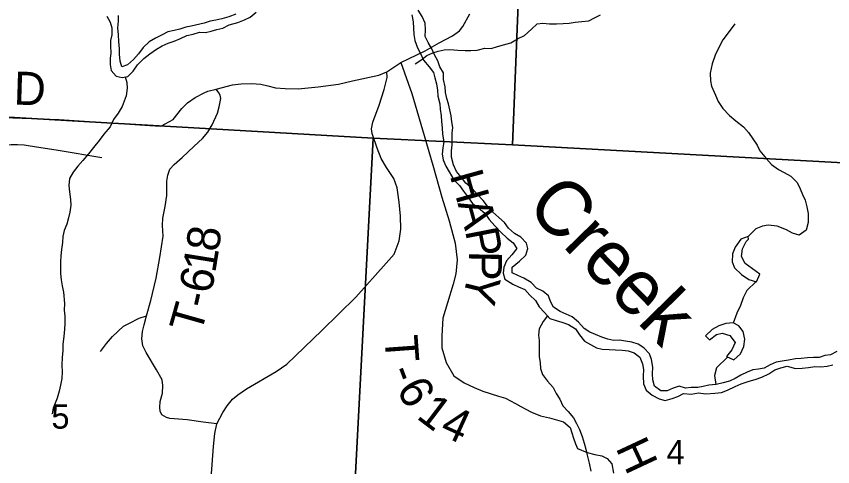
# Model space of a CAD drawing. Extents: x 1578669 to 1989827, y 208020 to 553079.
# Drawn here: x 1832363 to 1839758, y 377553 to 381631 of the extents above; entities that cross this region are included whole.
import ezdxf

# ---------------------------------------------------------------- set-up
doc = ezdxf.new("R2010")
doc.units = 0
for name, color, linetype in [('GM_X_County_Road', 7, 'Continuous'), ('GM_X_County_Road_Text', 7, 'Continuous'), ('GM_X_Minor_Lake', 7, 'Continuous'), ('GM_X_Minor_River', 7, 'Continuous'), ('GM_X_Minor_River_Text', 7, 'Continuous'), ('GM_X_Rail_Line', 7, 'Continuous'), ('GM_X_Section', 7, 'Continuous'), ('GM_X_Section_Text', 7, 'Continuous'), ('GM_X_Township_Road', 7, 'Continuous'), ('GM_X_Township_Road_Text', 7, 'Continuous')]:
    doc.layers.add(name, color=color, linetype=linetype)

msp = doc.modelspace()

# ---------------------------------------------------------------- linework, layer by layer
at = {"layer": 'GM_X_County_Road'}
for points in [[(1832163.1, 380719.1), (1832750.8, 380697.3), (1833572.4, 380641.1), (1833672.7, 380637.8), (1833717.8, 380659.5), (1833782.9, 380696.3), (1833863.2, 380794.9), (1833915, 380846.7), (1833981.8, 380896.8), (1834063.7, 380936.9), (1834096.8, 380954.3), (1834172.9, 380970.7), (1834319.8, 381009.6), (1834401.1, 381020.5), (1834493, 381022.2), (1834578.2, 381015.5), (1834640, 381002.1), (1834711.8, 380983.7), (1834797.1, 380978.7), (1834916.9, 380975.1), (1835098.1, 380992.2), (1835282.4, 381017.2), (1835407.3, 381045.4), (1835645.7, 381099.4), (1835720.4, 381129.7), (1835846.6, 381212.6), (1835922.7, 381249.4), (1836065.7, 381319.4), (1836193.7, 381392.4), (1836314.3, 381454.9), (1836378.3, 381499.6), (1836408.1, 381537.9), (1836472, 381652.3)], [(1834127, 377448.4), (1834148.3, 377737.4), (1834161.9, 377853.7), (1834180.8, 377940.5), (1834232.2, 378044.3), (1834271.9, 378104.4), (1834322.3, 378163.5), (1834369.8, 378203.3), (1834448.8, 378259), (1834717.3, 378415.2), (1834814.2, 378481.1), (1835129.8, 378785.3), (1835437.5, 379087.1), (1835712.3, 379394.9), (1835787, 379478.6), (1835832.5, 379598.9), (1835847.5, 379703.5), (1835843, 379821.5), (1835832.5, 379948.5), (1835811.6, 380077), (1835781.8, 380163.7), (1835716, 380260.8), (1835667, 380342.8), (1835632.7, 380436), (1835587.1, 380569.2), (1835581.4, 380611), (1835592.7, 380671.7), (1835651.2, 380827.2), (1835696.2, 380969.1), (1835721.4, 381077.2), (1835720.4, 381129.7)]]:
    msp.add_lwpolyline(points, dxfattribs=at)
at = {"layer": 'GM_X_Minor_Lake'}
for points in [[(1838992.8, 379637.4), (1838926.4, 379612.6), (1838875.1, 379541.5), (1838852, 379481.9), (1838848.6, 379407.8), (1838869.5, 379353.4), (1838932.4, 379294.1), (1838999.5, 379248.8), (1839067, 379225.5), (1839098.3, 379297), (1839031.2, 379344.3), (1838966.2, 379393.6), (1838933.4, 379456.3), (1838940.7, 379524.3), (1838976, 379591.7)], [(1838976, 379591.7), (1838996.7, 379614.4), (1838992.8, 379637.4)], [(1838641.4, 378700.8), (1838706.3, 378749.6), (1838756.5, 378762.7), (1838828, 378741.3), (1838874.8, 378678.4), (1838845.5, 378610.8), (1838796.4, 378549.7), (1838861.8, 378520.4), (1838922.8, 378575.3), (1838952, 378642.9), (1838963.2, 378706.8), (1838946.6, 378777.2), (1838909.6, 378827.9), (1838856.1, 378855), (1838790, 378848.2), (1838727.8, 378829.3), (1838667.2, 378796.4), (1838606.1, 378737.5)], [(1838606.1, 378737.5), (1838641.4, 378700.8)]]:
    msp.add_lwpolyline(points, dxfattribs=at)
at = {"layer": 'GM_X_Minor_River'}
for points in [[(1836680.3, 379858), (1836631.7, 379913.3), (1836593, 379964.4), (1836538.5, 380021.9), (1836493.8, 380073.1), (1836435, 380120.7), (1836396.3, 380171.8), (1836351.8, 380227), (1836323.3, 380287.8), (1836305, 380354.4), (1836304.6, 380414.5), (1836310, 380468.5), (1836312.7, 380572.5), (1836318, 380624.5), (1836309.4, 380676.8), (1836302.7, 380729), (1836290.2, 380785.5), (1836279.5, 380837.8), (1836262.8, 380888.3), (1836250.2, 380940.7), (1836247.5, 380992.9), (1836233.3, 381059.3), (1836232.8, 381119.4), (1836200.2, 381172.4), (1836181.6, 381226.9), (1836151, 381281.8), (1836128.4, 381336.5), (1836093.9, 381395.4), (1836067.3, 381448.2), (1836070.9, 381508.2), (1836066.4, 381568.4), (1836038, 381629.2), (1836003.4, 381686.2)], [(1833183.7, 381631.3), (1833214.3, 381578.4), (1833227, 381526), (1833227.4, 381463.9), (1833216, 381412.1), (1833216.7, 381360), (1833219.1, 381299.9), (1833211.8, 381248), (1833212.5, 381195.9), (1833221, 381141.6), (1833267.7, 381090.3), (1833321.4, 381076.9), (1833371.6, 381085.6), (1833422.9, 381134.4), (1833460.4, 381191.5), (1833517.9, 381250.1), (1833570.9, 381290.8), (1833632.1, 381333.2), (1833684.9, 381363.9), (1833739.4, 381386.5), (1833793.9, 381405.1), (1833850.6, 381429.7), (1833907.3, 381458.3), (1833963.6, 381468.8), (1834022.1, 381487.3), (1834078.1, 381485.9), (1834128.3, 381496.6), (1834178.7, 381511.3), (1834235, 381523.8), (1834291.8, 381554.4), (1834368.4, 381574.5), (1834429, 381598.9), (1834481.7, 381623.6), (1834534.8, 381668.3)], [(1834350.4, 381651), (1834287.7, 381626.6), (1834225.2, 381608.2), (1834170.9, 381597.6), (1834118.7, 381587), (1834064.2, 381570.4), (1833947.5, 381541.3), (1833897.2, 381532.6), (1833842.7, 381514), (1833792.4, 381501.3), (1833736.1, 381490.8), (1833683.4, 381464.1), (1833624.6, 381433.6), (1833565.8, 381401), (1833512.4, 381348.3), (1833468.9, 381291.4), (1833423.6, 381240.5), (1833370.4, 381191.8), (1833319.9, 381173.1), (1833303.2, 381225.6), (1833298.8, 381287.8), (1833298.1, 381337.9), (1833291.9, 381404.2), (1833287.4, 381464.4), (1833283, 381526.6), (1833288.6, 381586.5), (1833287.9, 381638.6)], [(1835944.4, 381645.7), (1835956.7, 381581.3), (1835961.3, 381525.1), (1835963.7, 381464.9), (1835974.3, 381410.6), (1835998.7, 381345.8), (1836023.3, 381293.1), (1836051.8, 381234.3), (1836102.2, 381174.9), (1836142.9, 381123.8), (1836155.6, 381073.4), (1836168.2, 381019), (1836178.8, 380962.6), (1836181.4, 380908.5), (1836199.6, 380839.9), (1836202.3, 380789.7), (1836210.7, 380729.4), (1836213.4, 380677.3), (1836221.9, 380621), (1836224.5, 380564.8), (1836234.7, 380494.5), (1836225.3, 380440.6), (1836221.8, 380382.6), (1836230.4, 380330.3), (1836255, 380275.6), (1836283.6, 380222.8), (1836327.7, 380149.5), (1836378.4, 380098.1)], [(1835975.9, 381200.7), (1836027.5, 381234.3), (1836080.6, 381277), (1836135.2, 381299.6), (1836185.6, 381314.3), (1836237.9, 381327), (1836290.1, 381331.6), (1836361.9, 381323.8), (1836429.8, 381320), (1836479.8, 381322.7), (1836537.9, 381325.2), (1836606.3, 381341.4), (1836664.3, 381339.9), (1836720.8, 381358.5), (1836777.2, 381373.1), (1836843.7, 381391.3), (1836904.6, 381425.8), (1836965.4, 381456.3), (1837028.9, 381514.7), (1837080.1, 381563.5), (1837132.3, 381570.1), (1837192.1, 381562.6), (1837256.1, 381562.9), (1837316.2, 381565.3), (1837372.3, 381569.9), (1837426.6, 381578.5), (1837486.7, 381585), (1837548.9, 381591.4), (1837599.6, 381618.1), (1837654.3, 381644.7)], [(1838873.3, 381562.1), (1838820.1, 381493.1), (1838764.7, 381418), (1838696.3, 381287.1), (1838666.6, 381199.6), (1838649.1, 381115.8), (1838651.8, 381047.7), (1838660.8, 380997.4), (1838695.3, 380916.7), (1838722.2, 380860.1), (1838762.9, 380795.2), (1838823.7, 380734), (1838880.7, 380684.9), (1838951.6, 380629.5), (1838994.6, 380578.6), (1839035.5, 380521.8), (1839074.4, 380463), (1839099.4, 380412.4), (1839158, 380341.2), (1839203, 380290.3), (1839268, 380243), (1839319.5, 380218), (1839378.8, 380184.9), (1839435.7, 380127.8), (1839462.6, 380069.2), (1839485.6, 380016.7), (1839508.6, 379966.2), (1839523.5, 379905.8), (1839536.3, 379845.5), (1839536.8, 379765.4), (1839519.4, 379693.6), (1839454.6, 379648.8), (1839393.1, 379668), (1839339.7, 379697), (1839254.4, 379730.6), (1839172.6, 379740.2), (1839122.5, 379731.1), (1839062.1, 379708.2), (1838992.8, 379637.4)], [(1833350.4, 381081.9), (1833364.2, 381031.7), (1833366.9, 380979.6), (1833357.1, 380909.7), (1833322.6, 380814.5), (1833285.1, 380755.4), (1833243.5, 380696.4), (1833213.8, 380629), (1833156.1, 380564.4), (1833114.6, 380505.4), (1833061, 380442.7), (1833015.5, 380385.8), (1832966, 380327), (1832920.6, 380274.1), (1832877.2, 380221.2), (1832845.7, 380161.9), (1832840.1, 380100), (1832844.6, 380041.8), (1832852.8, 379973.4), (1832857.4, 379921.2), (1832847.8, 379857.4), (1832836.5, 379805.6), (1832819, 379750), (1832797.5, 379690.4), (1832784.1, 379636.7), (1832782.7, 379582.7), (1832773.1, 379520.8), (1832767.5, 379460.9), (1832764.1, 379406.9), (1832762.7, 379352.8), (1832763.4, 379302.7), (1832769.9, 379244.5), (1832778.5, 379190.2), (1832789.1, 379133.8), (1832798.4, 379029.4), (1832796.9, 378971.4), (1832801.4, 378915.2), (1832803.8, 378851), (1832800.4, 378799), (1832792.7, 378733.1), (1832784.9, 378663.2), (1832783.4, 378603.1), (1832777.9, 378545.2), (1832774, 378473.2), (1832778.4, 378413), (1832774.9, 378353), (1832763.3, 378291.2), (1832749.9, 378237.5), (1832734.2, 378173.8), (1832695.9, 378084.6), (1832686.6, 378032.8), (1832684.6, 378034.8)], [(1836378.4, 380098.1), (1836413.1, 380047.2), (1836459.6, 379987.9), (1836494.3, 379936.9), (1836549.3, 379897.4), (1836608, 379849.8), (1836646.6, 379792.7), (1836697.1, 379735.3), (1836751.6, 379675.8), (1836810.2, 379622.2), (1836863.1, 379580.8), (1836897.7, 379527.8), (1836852.3, 379472.9), (1836804.9, 379418.1), (1836779.4, 379360.6), (1836772, 379304.7), (1836788.6, 379252.2), (1836861.4, 379206.3), (1836912.8, 379182.9), (1836970.2, 379157.4), (1837014.8, 379106.1), (1837067.6, 379056.7), (1837100.2, 379001.8), (1837146.8, 378948.5), (1837197.4, 378895.1), (1837252.9, 378875.6), (1837304.5, 378860.3), (1837366, 378840.6), (1837429, 378800.9), (1837465.6, 378747.9), (1837510.2, 378690.7), (1837563.4, 378659.2), (1837618.6, 378629.8), (1837670.3, 378618.4), (1837734.2, 378614.7), (1837790.1, 378611.3), (1837852.1, 378607.7), (1837905.9, 378602.3), (1837959.4, 378582.9), (1838010.4, 378543.5), (1838036.9, 378484.7), (1838045.5, 378432.4), (1838042, 378372.4), (1838044.2, 378304.2), (1838068.7, 378245.5), (1838121.6, 378202.1), (1838186.7, 378166.3), (1838240.3, 378152.9), (1838304.8, 378171.3), (1838355.3, 378190), (1838408, 378216.7), (1838475.9, 378210.9), (1838544.1, 378221.1), (1838607.9, 378213.5), (1838690.1, 378219.4), (1838752.2, 378223.8), (1838806.8, 378246.4), (1838875.6, 378278.6), (1838930.3, 378303.3), (1839002.9, 378327.4), (1839057.4, 378344), (1839115.8, 378362.5), (1839178.6, 378393), (1839235.6, 378431.5), (1839290.1, 378448.2), (1839346.5, 378462.7), (1839421.9, 378442.7), (1839482, 378445.2), (1839540.2, 378451.7), (1839596.4, 378460.2), (1839650.3, 378456.8), (1839708.5, 378463.3), (1839760.8, 378474)], [(1839796, 378597.3), (1839737.1, 378564.8), (1839687, 378560), (1839634.5, 378541.4), (1839584.5, 378540.7), (1839530.5, 378540.1), (1839474.3, 378533.5), (1839420.2, 378530.9), (1839357.8, 378516.5), (1839301.7, 378510), (1839245.4, 378499.4), (1839190.8, 378476.8), (1839138, 378446.1), (1839085.7, 378435.4), (1839033.6, 378428.8), (1838983, 378408.1), (1838926.3, 378381.5), (1838875.5, 378350.8), (1838824.9, 378328), (1838766.5, 378313.5), (1838704.1, 378297.1), (1838637.9, 378290.8), (1838585.7, 378280.2), (1838535.4, 378271.4), (1838475.4, 378269), (1838425.2, 378264.3), (1838367.7, 378281.8), (1838313.2, 378265.2), (1838258.6, 378240.6), (1838200.6, 378240.1), (1838143.7, 378283.6), (1838129.2, 378340.1), (1838124.6, 378394.3), (1838128.1, 378454.3), (1838115.9, 378524.7), (1838099.2, 378575.2), (1838048.6, 378628.6), (1837995.5, 378664), (1837937.9, 378679.6), (1837880.2, 378689.1), (1837826.4, 378698.5), (1837774.3, 378695.8), (1837720.6, 378707.2), (1837667.1, 378726.7), (1837609.7, 378750.2), (1837558.3, 378771.5), (1837507.1, 378804.9), (1837454.6, 378862.4), (1837397.8, 378909.9), (1837342.5, 378935.4), (1837291.1, 378958.8), (1837228.1, 378998.5), (1837203.4, 379049.2), (1837182.7, 379099.8), (1837131.8, 379141.2), (1837076.5, 379170.6), (1837025.8, 379220), (1836960.8, 379259.8), (1836905.4, 379283.2), (1836854.1, 379308.6), (1836853.4, 379360.7), (1836920.8, 379415), (1836978.2, 379467.6), (1836995.7, 379527.3), (1836985, 379577.6), (1836934.4, 379631), (1836875.3, 379664.6), (1836820.5, 379712.1), (1836783.9, 379765.1), (1836733, 379808.5), (1836680.3, 379858)], [(1839062, 379227.2), (1838981.6, 379149), (1838948.3, 379081.5), (1838923.1, 379013.9), (1838889.8, 378944.5), (1838858.2, 378853.9)], [(1837176, 378917.7), (1837136.7, 378866.6), (1837099, 378801.5), (1837093.5, 378745.5), (1837098.2, 378695.3), (1837098.7, 378637.3), (1837098.5, 378551.1), (1837107, 378492.8), (1837111.7, 378442.6), (1837130.3, 378388.1), (1837174.7, 378326.8), (1837225.2, 378269.4), (1837253.9, 378216.6), (1837286.6, 378165.7), (1837315, 378104.8), (1837363.6, 378051.5), (1837410.2, 377996.2), (1837438.8, 377943.4), (1837465.4, 377888.6), (1837487.8, 377825.9), (1837508.2, 377765.3), (1837522.8, 377710.8), (1837533.4, 377656.5), (1837551.6, 377585.9), (1837567.7, 377513.4)], [(1838805.8, 378545.5), (1838706.5, 378447.2), (1838687.3, 378379.5), (1838700.6, 378296.8)]]:
    msp.add_lwpolyline(points, dxfattribs=at)
at = {"layer": 'GM_X_Rail_Line'}
msp.add_lwpolyline([(1828114.5, 378008.4), (1828508.8, 378257.1), (1829514.5, 378893.2), (1831715.8, 380286.3), (1831783.7, 380325.8), (1831847.3, 380359.1), (1831912.7, 380387.5), (1831957.7, 380404.8), (1832011.4, 380422.7), (1832072.5, 380438.1), (1832136, 380451.7), (1832195.9, 380460.9), (1832252, 380467.7), (1832316.2, 380469.5), (1832374.2, 380469.5), (1832432.8, 380467.1), (1832471.6, 380462.8), (1832527.2, 380453.5), (1832741.3, 380420.2), (1833138, 380353.6)], dxfattribs=at)
at = {"layer": 'GM_X_Section'}
for points in [[(1830861.1, 386481.8), (1837092.3, 386317.8), (1836858.2, 380466.9), (1835596.4, 380529), (1830191.9, 380839), (1830333.1, 383580.3)], [(1837092.3, 386317.8), (1841736.4, 385913.5), (1841008.8, 383074.9), (1840799.2, 380251.9), (1836858.2, 380466.9)], [(1830191.9, 380839), (1835596.4, 380529), (1835317, 375258.4), (1831885.3, 375467.5), (1829961.1, 375692.2)], [(1836858.2, 380466.9), (1840799.2, 380251.9), (1841023.1, 380238.9), (1840623.6, 374942.7), (1835317, 375258.4), (1835596.4, 380529)]]:
    msp.add_lwpolyline(points, close=True, dxfattribs=at)
at = {"layer": 'GM_X_Township_Road'}
for points in [[(1835846.6, 381212.6), (1835946.6, 380930.7), (1836073.3, 380500), (1836142.2, 380263), (1836218.3, 379994.8), (1836282.9, 379778), (1836337.4, 379577.9), (1836355.3, 379425.6), (1836343.4, 379300), (1836318.8, 379206.7), (1836268, 379036.3), (1836228.2, 378896.5), (1836216.4, 378738), (1836216.6, 378629.7), (1836256.8, 378495.4), (1836327.1, 378377.1), (1836421.3, 378311.1), (1836511.5, 378269.1), (1836587.6, 378237.1), (1836731.8, 378193.1), (1836795.9, 378173.1), (1836884.1, 378125.1), (1836934.2, 378099.1), (1836978.3, 378075.1), (1837030.4, 378047.1), (1837110.5, 378013.1), (1837192.7, 377995.1), (1837320.8, 377959.2), (1837379, 377907.1), (1837411.2, 377810.9), (1837427.3, 377760.8), (1837447.4, 377716.7), (1837535.5, 377680.7), (1837603.6, 377664.7), (1837665.7, 377652.8), (1837715.8, 377626.7), (1837757.9, 377578.6), (1837774.1, 377494.4)], [(1833541.2, 378918.5), (1833580.3, 379056.6), (1833630.9, 379260.8), (1833662, 379447.4), (1833693.1, 379639.3), (1833688.2, 379737.7), (1833691.5, 379804.9), (1833711.2, 379908.2), (1833725.9, 380008.3), (1833725.9, 380139.5), (1833734.1, 380193.6), (1833752.9, 380248.4), (1833793, 380288.5), (1833865.4, 380353.8), (1833974, 380455.5), (1834050.3, 380525.8), (1834097.1, 380582.6), (1834137.1, 380647.8), (1834185.6, 380753.1), (1834199.2, 380812.9), (1834214.6, 380886.3), (1834208.3, 380918.1), (1834196.5, 380938.9), (1834172.9, 380970.7)], [(1833126, 378597.3), (1833178.4, 378667.2), (1833232.8, 378733.1), (1833333.7, 378826.1), (1833382.4, 378850.5), (1833474.7, 378898.5), (1833541.2, 378918.5)], [(1834180.8, 377940.5), (1834055.7, 377956), (1833909.4, 377977.4), (1833754.3, 377990), (1833722.3, 377999.6), (1833679.7, 378023.9), (1833667.1, 378055.9), (1833663.2, 378089.8), (1833667.1, 378144.1), (1833688.4, 378217.8), (1833691.3, 378288.6), (1833684.1, 378339), (1833632.4, 378429.1), (1833537.9, 378587.2), (1833509.8, 378646.3), (1833498.4, 378710.9), (1833505, 378777.4), (1833522, 378838.7), (1833541.2, 378918.5)]]:
    msp.add_lwpolyline(points, dxfattribs=at)

# ---------------------------------------------------------------- texts
at = {"layer": 'GM_X_County_Road_Text'}
msp.add_text('D', height=300, rotation=358.24039, dxfattribs=at).set_placement((1832336.4, 380832.2))
at = {"layer": 'GM_X_Minor_River_Text'}
msp.add_text('Creek', height=500.02, rotation=314.33555, dxfattribs=at).set_placement((1836966.2, 379897.5))
at = {"layer": 'GM_X_Section_Text'}
for s, p in [('5', (1832680.5, 377897.6)), ('4', (1838253.1, 377575.3))]:
    msp.add_text(s, height=221, rotation=0.00001, dxfattribs=at).set_placement(p)
at = {"layer": 'GM_X_Township_Road_Text'}
for s, rotation, p in [('H', 285.64618, (1836287.4, 380193.6)), ('A', 285.35545, (1836358.5, 379939.8)), ('8', 82.38653, (1834195.2, 379491.2)), ('P', 281.06859, (1836427, 379691)), ('1', 80.8232, (1834164.4, 379299.9)), ('P', 269.03541, (1836464.4, 379508.9)), ('6', 79.51668, (1834129.5, 379110.9)), ('Y', 256.39048, (1836463.2, 379323.9)), ('-', 76.92514, (1834098.7, 378976.4)), ('T', 74.16939, (1834033.5, 378745.3)), ('T', 274.10059, (1835697.6, 378733.6)), ('-', 290.56155, (1835733.7, 378418.3)), ('6', 299.98225, (1835799.9, 378254.4)), ('1', 322.75527, (1835977.6, 377997.4)), ('4', 335.47521, (1836186.9, 377848.3)), ('H', 295.04331, (1837788.3, 377725.3))]:
    msp.add_text(s, height=300, rotation=rotation, dxfattribs=at).set_placement(p)

doc.saveas('drawing.dxf')
